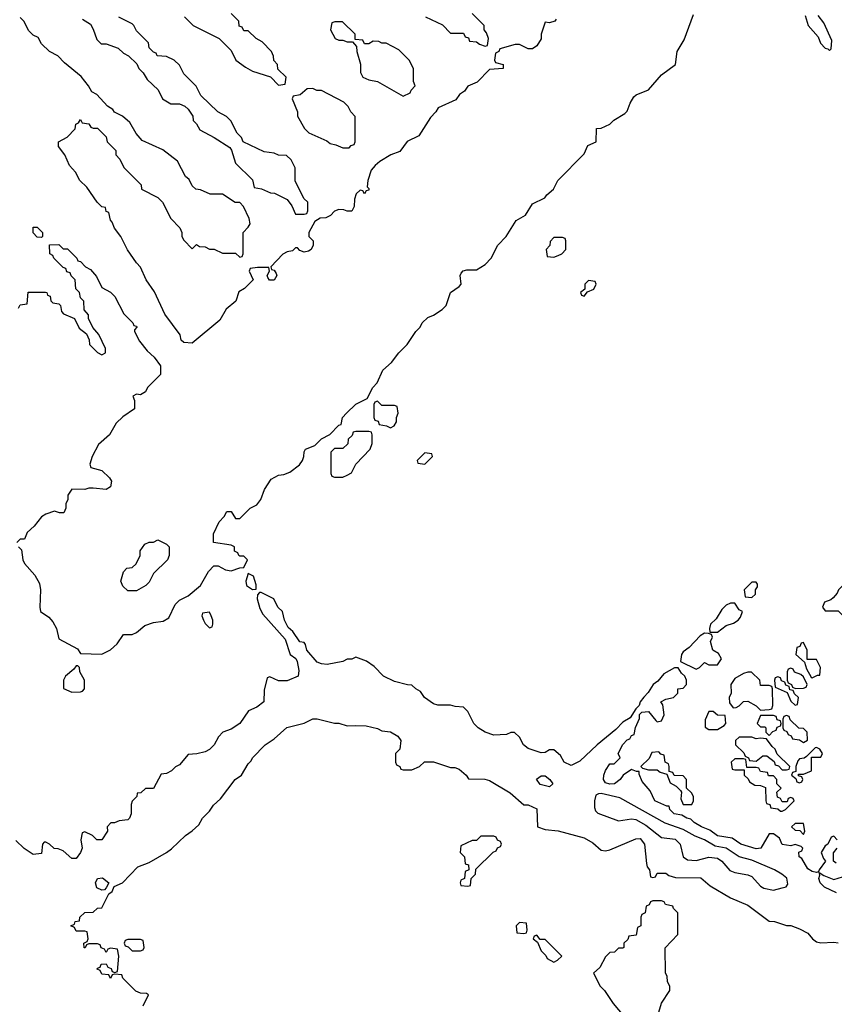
# Model space of a CAD drawing. Header units: inches. Extents: x 2701323 to 2964515, y 494916 to 722124.
# Tile 575 of 656: x 2884208 to 2887993, y 660886 to 665457. Entities that reach past the tile are written whole.
import ezdxf

# ---------------------------------------------------------------- set-up
doc = ezdxf.new("R2010")
doc.units = ezdxf.units.IN
doc.header["$MEASUREMENT"] = 0
doc.layers.add('C8686', color=7, linetype='Continuous')

msp = doc.modelspace()

# ---------------------------------------------------------------- linework, layer by layer
at = {"layer": 'C8686', "color": 2, "elevation": 2}
for points in [[(2884974, 665470), (2885014, 665430), (2885134, 665370), (2885190, 665314), (2885212, 665270), (2885256.9, 665236.9), (2885290, 665218), (2885372.7, 665192.7), (2885410, 665154), (2885442, 665158), (2885446, 665190), (2885407.3, 665227.3), (2885406, 665250), (2885388.4, 665268.4), (2885387.3, 665287.3), (2885378, 665310), (2885334.6, 665354.6), (2885306, 665370), (2885270, 665406), (2885250, 665406), (2885242, 665422), (2885227.3, 665427.3), (2885226, 665450), (2885190, 665486)], [(2886094, 665470), (2886172.7, 665432.7), (2886210, 665394), (2886270, 665394), (2886278, 665378), (2886292.7, 665372.7), (2886298, 665358), (2886330, 665354), (2886343.6, 665343.6), (2886370, 665334), (2886382, 665338), (2886386, 665370), (2886376.4, 665396.4), (2886366, 665410), (2886366, 665430), (2886310, 665486)], [(2884202, 663010), (2884216, 662996), (2884222.8, 662950), (2884230, 662932), (2884278, 662878), (2884299.8, 662839.8), (2884304, 662810), (2884301, 662730), (2884304.7, 662710), (2884343, 662683), (2884362, 662662), (2884378.8, 662630), (2884390, 662582), (2884476, 662536), (2884490, 662514), (2884590, 662511.3), (2884630, 662531.3), (2884660.2, 662559.8), (2884690, 662602), (2884730, 662602), (2884750, 662612), (2884790, 662644.7), (2884830, 662658), (2884874.6, 662665.4), (2884900.4, 662679.6), (2884930, 662742), (2884950, 662762), (2884990, 662782), (2885048, 662830), (2885084.7, 662895.3), (2885110, 662922), (2885130, 662922), (2885163.5, 662903.5), (2885190, 662898), (2885230, 662912), (2885250, 662914), (2885266, 662950), (2885250, 662966), (2885230, 662966), (2885226, 662970), (2885222, 662982), (2885206, 662990), (2885206, 663010), (2885190, 663018), (2885108, 663030), (2885108.7, 663070), (2885134.6, 663125.4), (2885158, 663150), (2885170, 663174), (2885190, 663174), (2885210, 663142), (2885230, 663142), (2885278, 663190), (2885310, 663204.7), (2885328.7, 663230), (2885344.7, 663275.3), (2885376.4, 663323.6), (2885410, 663342), (2885434.6, 663345.4), (2885463.1, 663356.9), (2885508, 663390), (2885522, 663410), (2885528.7, 663430), (2885529.1, 663450.9), (2885536.4, 663463.6), (2885579, 663481), (2885610, 663512), (2885648.7, 663531.3), (2885690, 663574), (2885702, 663578), (2885708, 663610), (2885726, 663630), (2885770, 663672), (2885822, 663698), (2885848, 663750), (2885868.8, 663771.1), (2885895.3, 663830), (2885934.6, 663865.4), (2885969.3, 663910.7), (2886008, 663950), (2886048, 664010), (2886068, 664030), (2886078, 664050), (2886104.7, 664075.3), (2886130, 664084.7), (2886170, 664111.3), (2886188.7, 664130), (2886208.7, 664190), (2886250, 664218), (2886259, 664230), (2886254, 664270), (2886259, 664281), (2886269, 664291), (2886284.7, 664295.3), (2886330, 664296), (2886370, 664321), (2886399, 664350), (2886429.1, 664410.9), (2886468, 664450), (2886514.6, 664525.4), (2886558, 664550), (2886590, 664602), (2886648, 664630), (2886656.4, 664643.6), (2886688, 664670), (2886708.8, 664711.1), (2886830, 664834), (2886847.3, 664872.7), (2886886, 664890), (2886887.3, 664952.7), (2886910, 664954), (2886950, 664972), (2886968.8, 664991.1), (2887018.6, 665021.4), (2887030, 665032), (2887044, 665070), (2887060.7, 665099.3), (2887072.1, 665107.9), (2887130, 665131), (2887190, 665201), (2887255.3, 665250), (2887262, 665310), (2887295.5, 665364.5), (2887338, 665482)], [(2886699.6, 665460.4), (2886694, 665450), (2886670, 665442), (2886650, 665446), (2886631.3, 665390), (2886630.8, 665369.2), (2886610, 665335.3), (2886590, 665322), (2886570, 665322), (2886530, 665342), (2886510, 665342), (2886438, 665322), (2886434, 665310), (2886418, 665302), (2886414, 665270), (2886418, 665258), (2886454, 665250), (2886454, 665230), (2886390, 665226), (2886332.7, 665167.3), (2886290, 665148), (2886274.4, 665125.6), (2886252, 665110), (2886234, 665086), (2886151.6, 665048.4), (2886142, 665030), (2886116.9, 665003.1), (2886062, 664918), (2886008.1, 664891.9), (2885974.4, 664845.6), (2885932, 664830), (2885881, 664799), (2885859.6, 664780.4), (2885841, 664759), (2885824.7, 664710), (2885822, 664682), (2885830, 664674), (2885830, 664666), (2885818, 664662), (2885810, 664648.7), (2885802, 664662), (2885790, 664666), (2885771.6, 664648.4), (2885763.6, 664623.6), (2885762, 664590), (2885751.2, 664568.9), (2885730, 664568), (2885714.6, 664574.6), (2885690, 664575.3), (2885670, 664568), (2885651.3, 664548.7), (2885630, 664538), (2885603.6, 664536.4), (2885579.6, 664520.4), (2885552, 664470), (2885552, 664450), (2885571.3, 664430), (2885571.3, 664410), (2885562, 664390), (2885550, 664382), (2885530, 664378), (2885510, 664386), (2885498, 664398), (2885490, 664398), (2885476, 664384), (2885450, 664379), (2885430, 664368.7), (2885374, 664310), (2885378, 664298), (2885390, 664294), (2885399.6, 664279.6), (2885402, 664270), (2885390, 664248.7), (2885368.4, 664248.4), (2885360.4, 664260.4), (2885358, 664270), (2885368, 664290), (2885366, 664306), (2885312.7, 664307.3), (2885278, 664302), (2885274, 664290), (2885292, 664250), (2885252, 664210), (2885226, 664194), (2885212, 664150), (2885166.8, 664113.2), (2885138, 664062), (2885010, 663955.3), (2884970, 663958), (2884958, 663970), (2884953.6, 663993.6), (2884882, 664090), (2884833.6, 664193.6), (2884795.3, 664250), (2884768.8, 664308.9), (2884750, 664328), (2884709.2, 664389.2), (2884678, 664450), (2884648.7, 664490), (2884638, 664518), (2884630, 664526), (2884622, 664562), (2884610, 664566), (2884606, 664586), (2884590, 664588), (2884568, 664610), (2884520.4, 664680.4), (2884488, 664710), (2884468, 664750), (2884440.2, 664780.2), (2884418, 664830), (2884389.1, 664869.1), (2884388, 664890), (2884428.4, 664911.6), (2884466, 664950), (2884468.4, 664971.6), (2884482, 664978), (2884490, 664994), (2884498, 664978), (2884530, 664974), (2884538, 664958), (2884550, 664954), (2884570, 664954), (2884610, 664914), (2884614, 664890), (2884654, 664850), (2884654, 664830), (2884674, 664810), (2884691.6, 664771.6), (2884772, 664690), (2884774, 664670), (2884850, 664632), (2884872, 664610), (2884910, 664534), (2884951.6, 664491.6), (2884962, 664470), (2884962, 664450), (2884970, 664434), (2885010, 664394), (2885030, 664414), (2885043.6, 664403.6), (2885070, 664402), (2885090, 664392), (2885111.6, 664391.6), (2885150, 664374), (2885210, 664374), (2885230, 664354), (2885242, 664358), (2885246, 664370), (2885246, 664470), (2885270, 664494), (2885278, 664510), (2885274.6, 664534.6), (2885248, 664590), (2885230, 664608), (2885209.1, 664609.1), (2885150, 664648), (2885092.7, 664647.3), (2885047.3, 664667.3), (2885026, 664670), (2885010, 664686), (2884994.6, 664714.6), (2884978, 664730), (2884940.4, 664800.4), (2884873.6, 664853.6), (2884776.4, 664896.4), (2884748.4, 664928.4), (2884720.4, 664980.4), (2884686, 665010), (2884648.7, 665028.7), (2884640.4, 665040.4), (2884616.4, 665056.4), (2884566, 665110), (2884543.1, 665123.1), (2884528, 665150), (2884492.9, 665192.9), (2884416.4, 665256.4), (2884386, 665290), (2884346, 665310), (2884310, 665346), (2884294.6, 665374.6), (2884270, 665386), (2884250, 665406), (2884228, 665450), (2884210, 665468)], [(2884499.6, 665459.6), (2884536.9, 665436.9), (2884550, 665414), (2884566, 665366), (2884586, 665346), (2884610, 665344.7), (2884665.4, 665325.4), (2884690, 665302), (2884714, 665290), (2884752.7, 665252.7), (2884762, 665230), (2884782, 665210), (2884799.6, 665179.6), (2884850.9, 665130.9), (2884871.3, 665090), (2884910, 665066), (2884950, 665066), (2884975.3, 665055.3), (2884990, 665042), (2885012, 665010), (2885014, 664990), (2885030, 664974), (2885045.4, 664945.4), (2885110.9, 664910.9), (2885183.6, 664863.6), (2885191.6, 664851.6), (2885211, 664791), (2885290, 664714), (2885298, 664678), (2885331.6, 664671.6), (2885372.7, 664652.7), (2885391.6, 664651.6), (2885450, 664622), (2885472.7, 664592.7), (2885490, 664554), (2885530, 664554), (2885542, 664558), (2885546, 664570), (2885546, 664610), (2885527.3, 664627.3), (2885488.4, 664708.4), (2885488, 664770), (2885470, 664806), (2885447.3, 664827.3), (2885410, 664828), (2885390, 664838), (2885343.1, 664843.1), (2885246, 664890), (2885238, 664910), (2885218, 664930), (2885188.4, 664988.4), (2885168.4, 665008.4), (2885128.8, 665028.9), (2885050, 665106), (2885028.4, 665148.4), (2884970, 665206), (2884950, 665246), (2884926, 665270), (2884890, 665286), (2884846, 665290), (2884842, 665302), (2884830, 665306), (2884810, 665326), (2884806, 665350), (2884750, 665406), (2884738, 665430), (2884730, 665438), (2884668.8, 665468.9)], [(2887856.9, 665476.9), (2887871, 665430), (2887917.3, 665377.3), (2887927.7, 665347.7), (2887950, 665324.7), (2887962, 665322), (2887970, 665314), (2887978, 665322), (2887980.4, 665360.4), (2887943.1, 665443.1), (2887917.2, 665477.2)], [(2884202, 664118), (2884210, 664134), (2884242, 664138), (2884247.3, 664192.7), (2884327.3, 664192.7), (2884334, 664190), (2884338, 664178), (2884350, 664174), (2884352, 664152), (2884362, 664142), (2884390, 664138), (2884398, 664130), (2884402, 664102), (2884411.6, 664091.6), (2884462, 664070), (2884484.7, 664024.7), (2884518, 663998), (2884531.3, 663971.3), (2884532, 663950), (2884570, 663912), (2884590, 663902), (2884606, 663910), (2884606, 663930), (2884576.4, 663996.4), (2884548, 664028), (2884528, 664070), (2884527.3, 664087.3), (2884508, 664110), (2884506, 664150), (2884490, 664166), (2884486, 664190), (2884468.4, 664208.4), (2884466, 664250), (2884447.3, 664267.3), (2884442, 664282), (2884427.3, 664287.3), (2884422, 664302), (2884410, 664306), (2884366, 664350), (2884362, 664362), (2884348, 664370), (2884347.3, 664412.7), (2884390, 664414), (2884410, 664394), (2884430, 664394), (2884474, 664350), (2884478, 664338), (2884490, 664334), (2884514, 664310), (2884536.9, 664296.9), (2884565.4, 664265.4), (2884590, 664214), (2884630, 664192), (2884650, 664172), (2884691.2, 664091.1), (2884734, 664050), (2884738, 664038), (2884750, 664034), (2884752, 664030), (2884742, 664018), (2884742, 664010), (2884764, 663964), (2884799.8, 663919.8), (2884832, 663890), (2884862, 663850), (2884862, 663810), (2884802, 663750), (2884792, 663730), (2884770, 663715.3), (2884750, 663718), (2884734, 663710), (2884742, 663690), (2884742, 663650), (2884687.3, 663612.7), (2884656.3, 663583.7), (2884626, 663530), (2884574.4, 663485.6), (2884544.7, 663430), (2884534, 663394), (2884538, 663378), (2884590, 663364.7), (2884624.7, 663330), (2884634.4, 663314.4), (2884630, 663288), (2884610, 663275.3), (2884550, 663282), (2884530, 663282), (2884510, 663275.3), (2884450, 663278), (2884432, 663250), (2884432, 663230), (2884422, 663210), (2884422, 663190), (2884412.7, 663167.3), (2884392.7, 663167.3), (2884370, 663175.3), (2884330, 663162), (2884310, 663148.7), (2884274.8, 663105.2), (2884243.5, 663076.5), (2884230, 663046), (2884210, 663046), (2884194, 663030)], [(2888006, 661650), (2887990, 661666), (2887978, 661662), (2887962, 661630), (2887950, 661622), (2887931.3, 661590), (2887942, 661562), (2887952, 661550), (2887922, 661510), (2887919.6, 661500.4), (2887910, 661498), (2887890, 661502.7), (2887870, 661514), (2887842, 661562), (2887828.7, 661570), (2887828.4, 661591.6), (2887842, 661598), (2887846, 661610), (2887838, 661618), (2887810, 661628), (2887790, 661622), (2887750, 661628), (2887737.2, 661657.2), (2887710, 661678), (2887690, 661678), (2887651, 661610), (2887630, 661607.8), (2887558, 661630), (2887517.5, 661657.5), (2887450, 661667.8), (2887414.8, 661694.8), (2887375.3, 661710), (2887342, 661730), (2887326, 661746), (2887308, 661750), (2887284, 661764), (2887248, 661770), (2887228, 661790), (2887226, 661806), (2887214, 661806), (2887158, 661830), (2887136.4, 661876.4), (2887100.2, 661920.2), (2887086, 661954), (2887086, 661966), (2887074, 661966), (2887050, 661975.3), (2887012, 661950), (2886998, 661930), (2886971, 661910), (2886950, 661907.8), (2886930, 661914), (2886920.9, 661930), (2886921.2, 661950), (2886929.3, 661970.7), (2886950, 662002), (2886970, 662002), (2886998, 662030), (2886988, 662050), (2887010, 662092), (2887030, 662114), (2887042, 662118), (2887050, 662134), (2887062, 662138), (2887068.4, 662171.6), (2887087.3, 662212.7), (2887088, 662232), (2887098, 662242), (2887130, 662244.7), (2887162.8, 662202.8), (2887170, 662198), (2887190, 662202), (2887202, 662230), (2887196.4, 662276.4), (2887186, 662290), (2887210, 662302), (2887246, 662310), (2887266, 662330), (2887266, 662350), (2887290, 662354), (2887306, 662370), (2887306, 662390), (2887298, 662410), (2887283.1, 662423.1), (2887267.3, 662447.3), (2887250, 662448), (2887199.8, 662420.2), (2887173.4, 662386.6), (2887151.3, 662370), (2887127.1, 662332.9), (2887107.5, 662312.5), (2887091.3, 662290), (2887086.4, 662273.6), (2887070, 662258), (2887044.7, 662215.3), (2887010, 662195.3), (2886978, 662162), (2886891.3, 662090), (2886810, 662014), (2886770, 661994), (2886738, 662010), (2886720.4, 662040.4), (2886690, 662068), (2886670, 662068), (2886650, 662055.3), (2886630, 662054), (2886570, 662074), (2886548.7, 662090), (2886530, 662126), (2886507.3, 662147.3), (2886490, 662148), (2886470, 662138), (2886410, 662135.3), (2886370, 662148.7), (2886338, 662170), (2886318, 662190), (2886290, 662246), (2886270, 662266), (2886231.6, 662268.4), (2886210, 662275.3), (2886150, 662274), (2886130, 662281.2), (2886088.7, 662310), (2886070, 662338), (2886048, 662350), (2886030, 662368), (2886010, 662368.7), (2885950, 662384), (2885898, 662410), (2885854.6, 662454.6), (2885819, 662479), (2885770, 662498), (2885751.6, 662488.4), (2885730, 662488), (2885710, 662478), (2885636.8, 662463.2), (2885610, 662466), (2885590, 662474), (2885542, 662530), (2885536.4, 662556.4), (2885530, 662566), (2885509.3, 662569.3), (2885477.2, 662617.2), (2885454.6, 662634.6), (2885439, 662670), (2885428.8, 662708.9), (2885408, 662730), (2885388.4, 662768.4), (2885330, 662798), (2885322, 662798), (2885312.7, 662787.3), (2885312, 662768), (2885323.5, 662723.5), (2885337.3, 662697.3), (2885441, 662581), (2885464.7, 662510), (2885490.6, 662490.6), (2885496.8, 662476.8), (2885504.7, 662435.3), (2885502, 662410), (2885450, 662388), (2885410, 662388), (2885370, 662406), (2885358, 662402), (2885343.6, 662343.6), (2885342, 662290), (2885310, 662265.2), (2885271.3, 662248.7), (2885231.3, 662190), (2885190, 662164), (2885151.3, 662148.7), (2885131.6, 662128.4), (2885111.3, 662090), (2885090, 662069), (2885070, 662058), (2885031.2, 662048.9), (2884990, 662046), (2884950, 661998), (2884931.6, 661988.4), (2884914, 661970), (2884890, 661958), (2884865.4, 661954.6), (2884830, 661888), (2884792.7, 661887.3), (2884771.6, 661868.4), (2884754, 661866), (2884752, 661850), (2884731.2, 661828.9), (2884726, 661814), (2884726, 661770), (2884718, 661750), (2884710, 661742), (2884670, 661738), (2884648, 661728), (2884632, 661728), (2884614, 661710), (2884616, 661690), (2884590, 661649), (2884566, 661650), (2884546, 661670), (2884510, 661686), (2884498, 661682), (2884492, 661650), (2884498, 661610), (2884491.3, 661590), (2884470, 661562), (2884450, 661562), (2884410, 661598), (2884387.3, 661607.3), (2884368.4, 661608.4), (2884346, 661630), (2884330, 661638), (2884322, 661638), (2884314, 661630), (2884310, 661586), (2884270, 661582), (2884228.8, 661608.9), (2884190, 661646)], [(2884782, 660878), (2884806, 660930), (2884796.4, 660936.4), (2884770, 660938), (2884747.3, 660947.3), (2884687.3, 661007.3), (2884682, 661022), (2884650, 661026), (2884638, 661022), (2884630, 661006), (2884622, 661022), (2884590, 661026), (2884582, 661042), (2884568.4, 661048.4), (2884570, 661054), (2884582, 661058), (2884587.3, 661072.7), (2884610, 661074), (2884618, 661058), (2884632.7, 661052.7), (2884638, 661038), (2884650, 661034), (2884662, 661038), (2884668, 661110), (2884662, 661142), (2884630, 661146), (2884618, 661142), (2884610, 661126), (2884602, 661142), (2884587.3, 661147.3), (2884582, 661162), (2884570, 661166), (2884530, 661166), (2884518, 661162), (2884512.7, 661147.3), (2884507.3, 661147.3), (2884506, 661170), (2884522, 661178), (2884526, 661190), (2884522, 661222), (2884510, 661226), (2884470, 661226), (2884462, 661242), (2884446, 661250), (2884462, 661258), (2884466, 661270), (2884486, 661274), (2884488, 661290), (2884510, 661311.3), (2884550, 661314), (2884570, 661332), (2884590, 661334), (2884622, 661398), (2884638, 661410), (2884647.3, 661432.7), (2884686, 661450), (2884756.4, 661523.6), (2884810, 661544.7), (2884889.3, 661590.7), (2884912.9, 661607.1), (2884978, 661670), (2885009.1, 661690.9), (2885040.4, 661719.6), (2885058, 661750), (2885090, 661782), (2885108.7, 661810), (2885140.2, 661839.8), (2885208.7, 661930), (2885238, 661950), (2885270, 662002), (2885284, 662016), (2885289, 662030), (2885348.7, 662090), (2885390, 662118), (2885449.5, 662170.5), (2885529.3, 662190.7), (2885570, 662210.8), (2885590, 662211), (2885670, 662191.3), (2885690, 662191), (2885730, 662178), (2885770, 662181), (2885818, 662178), (2885870, 662166), (2885890, 662156), (2885930.7, 662150.7), (2885964.7, 662130), (2885978, 662110), (2885974, 662070), (2885954, 662050), (2885954, 662010), (2885958, 661998), (2885974, 661990), (2885978, 661978), (2885990, 661974), (2886030, 661974), (2886066, 661990), (2886088.4, 662011.6), (2886130, 662012), (2886210, 661984.7), (2886230, 661984.7), (2886250, 661978), (2886282, 661950), (2886292.7, 661932.7), (2886368.4, 661931.6), (2886390, 661924.7), (2886487.1, 661867.1), (2886550, 661812), (2886570, 661812), (2886610, 661794), (2886614, 661710), (2886650, 661698), (2886710, 661691), (2886830, 661658.8), (2886870, 661636), (2886910, 661601), (2886930, 661598.8), (2886950, 661602.8), (2887070, 661654.8), (2887090, 661656), (2887110.5, 661630), (2887119.6, 661539.6), (2887123.6, 661523.6), (2887134, 661510), (2887138, 661478), (2887150, 661474), (2887162, 661478), (2887170, 661494), (2887210, 661494), (2887223.6, 661483.6), (2887254.8, 661474.8), (2887372.5, 661472.5), (2887415.2, 661435.2), (2887510, 661380.7), (2887590, 661346), (2887690, 661271.3), (2887714, 661270), (2887770, 661251.3), (2887790, 661251), (2887830, 661236), (2887870, 661216), (2887891.3, 661190), (2887910, 661176), (2887930, 661171), (2887990, 661174.8), (2888010.6, 661170.6)], [(2888000.4, 661540.4), (2887988, 661550), (2887988.8, 661588.9), (2888006, 661610)], [(2888003.3, 661403.3), (2887946.6, 661430), (2887927, 661450), (2887921.2, 661470), (2887926, 661486), (2887922, 661498), (2887943.5, 661483.5), (2887990, 661466), (2888030, 661478)], [(2887178, 660850), (2887189.1, 660890.9), (2887228, 660950), (2887228, 660970), (2887218, 660990), (2887216.4, 661016.4), (2887208, 661030), (2887207.3, 661147.3), (2887266, 661210), (2887266, 661310), (2887246, 661330), (2887242, 661342), (2887208.4, 661348.4), (2887202, 661362), (2887190, 661366), (2887150, 661366), (2887138, 661362), (2887132.7, 661347.3), (2887118, 661342), (2887114, 661310), (2887098, 661302), (2887094, 661290), (2887094, 661250), (2887078, 661242), (2887072.7, 661207.3), (2887038, 661202), (2887032.7, 661187.3), (2887014, 661170), (2887014, 661150), (2887010, 661146), (2886990, 661146), (2886971.6, 661128.4), (2886950, 661126), (2886930, 661106), (2886903.6, 661056.4), (2886874, 661030), (2886904.7, 660970), (2886924.7, 660950), (2886964.7, 660890), (2887031.3, 660810)]]:
    msp.add_lwpolyline(points, dxfattribs=at)
at = {"layer": 'C8686', "color": 2}
for points, elevation in [([(2885707.3, 665447.3), (2885672.7, 665447.3), (2885658, 665442), (2885652, 665410), (2885674, 665370), (2885690, 665362), (2885710, 665362), (2885730, 665354), (2885754, 665354), (2885772.7, 665332.7), (2885774, 665310), (2885791.2, 665251.1), (2885791.6, 665211.6), (2885802, 665190), (2885830, 665178), (2885870.7, 665170.7), (2885990, 665102), (2886022, 665118), (2886026, 665130), (2886046, 665150), (2886038, 665170), (2886038, 665230), (2886018, 665270), (2885970, 665318), (2885910, 665348), (2885890, 665348), (2885876.4, 665356.4), (2885850, 665358), (2885830, 665346), (2885810, 665346), (2885802, 665362), (2885766, 665366), (2885766, 665390)], 2), ([(2885570, 665138), (2885543.6, 665136.4), (2885511.6, 665108.4), (2885478, 665102), (2885474, 665090), (2885498, 665030), (2885498, 665010), (2885531.6, 664951.6), (2885551.6, 664931.6), (2885635.3, 664895.3), (2885650, 664882), (2885676.9, 664876.9), (2885710, 664862), (2885730, 664862), (2885738, 664862), (2885747.3, 664872.7), (2885762, 664878), (2885766, 664890), (2885767.3, 665007.3), (2885746, 665030), (2885734.6, 665054.6), (2885714.6, 665074.6), (2885610, 665128), (2885588.8, 665128.9)], 2), ([(2884310, 664446), (2884290, 664448), (2884270, 664468), (2884270, 664494), (2884290, 664494), (2884314, 664470), (2884314, 664450)], 2), ([(2886730, 664446), (2886690, 664446), (2886672.7, 664427.3), (2886671.6, 664408.4), (2886654, 664390), (2886658, 664358), (2886690, 664354), (2886710, 664362), (2886726, 664370), (2886746, 664390), (2886746, 664430), (2886742, 664442)], 2), ([(2886850, 664246), (2886834, 664230), (2886834, 664206), (2886814, 664190), (2886818, 664178), (2886830, 664174), (2886846, 664194), (2886874.6, 664205.4), (2886886, 664230), (2886882, 664242)], 2), ([(2885870, 663686), (2885858, 663682), (2885854, 663670), (2885854, 663610), (2885858, 663598), (2885872.7, 663592.7), (2885878, 663578), (2885911.6, 663571.6), (2885930, 663562), (2885948, 663572), (2885958, 663590), (2885958, 663610), (2885966, 663630), (2885962, 663662), (2885950, 663666), (2885890, 663666)], 2), ([(2885830, 663546), (2885770, 663546), (2885758, 663542), (2885752.7, 663527.3), (2885734, 663510), (2885732.7, 663487.3), (2885710, 663466), (2885670, 663466), (2885654, 663450), (2885654, 663350), (2885658, 663338), (2885670, 663334), (2885710, 663334), (2885730, 663342), (2885750, 663354), (2885770, 663394), (2885836.4, 663463.6), (2885846, 663490), (2885846, 663530), (2885842, 663542)], 2), ([(2886090, 663446), (2886054, 663410), (2886058, 663398), (2886090, 663394), (2886126, 663430), (2886122, 663442)], 2), ([(2884710, 662806), (2884687.3, 662827.3), (2884678, 662850), (2884690, 662894), (2884706, 662910), (2884730, 662914), (2884748.4, 662931.6), (2884768, 662970), (2884768.4, 662991.6), (2884790, 663022), (2884810, 663032), (2884830, 663032), (2884850, 663042), (2884890, 663022), (2884902, 663010), (2884902, 662970), (2884894, 662950), (2884830, 662886), (2884810, 662846), (2884794, 662830), (2884750, 662806)], 2), ([(2885270, 662886), (2885258, 662850), (2885262, 662830), (2885290, 662812), (2885306, 662814), (2885307.3, 662832.7), (2885293.6, 662873.6)], 2), ([(2887630, 662846), (2887610, 662846), (2887574, 662810), (2887578, 662778), (2887610, 662774), (2887626, 662790), (2887626, 662810), (2887636.4, 662823.6), (2887636.4, 662836.4)], 2), ([(2888050, 662848), (2888012, 662810), (2888005.4, 662794.6), (2887986.8, 662773.2), (2887976, 662764), (2887947.1, 662752.9), (2887938, 662730), (2887950, 662712), (2888010, 662712), (2888030, 662692), (2888050, 662694), (2888068.7, 662770), (2888066, 662846)], 2), ([(2887510, 662748.7), (2887490, 662739), (2887470, 662719), (2887444, 662676), (2887418, 662650), (2887412, 662630), (2887414, 662614), (2887450, 662614), (2887490, 662644.7), (2887524, 662656), (2887546, 662670), (2887556.4, 662683.6), (2887566, 662710), (2887550, 662718), (2887530, 662748)], 2), ([(2885090, 662706), (2885058, 662702), (2885054, 662690), (2885062, 662670), (2885070, 662654), (2885090, 662634), (2885102, 662638), (2885106, 662650), (2885106, 662670), (2885098, 662690)], 2), ([(2887390, 662608.7), (2887370, 662597.2), (2887318, 662542), (2887290, 662522), (2887282.8, 662510), (2887278, 662478), (2887350, 662442), (2887366, 662450), (2887390, 662472), (2887410, 662462), (2887450, 662462), (2887468, 662490), (2887454.6, 662514.6), (2887428, 662530), (2887418, 662570), (2887426, 662590), (2887422, 662602), (2887408, 662608)], 2), ([(2887850, 662566), (2887838, 662562), (2887832.7, 662547.3), (2887818, 662542), (2887814, 662510), (2887854, 662474), (2887863.6, 662443.6), (2887884.7, 662404.7), (2887890, 662402), (2887914, 662414), (2887926, 662414), (2887928, 662450), (2887910, 662486), (2887866, 662486), (2887866, 662530)], 2), ([(2884478, 662458), (2884470, 662458), (2884458.8, 662441.2), (2884421, 662410), (2884411, 662390), (2884411.6, 662351.6), (2884450, 662334.8), (2884490, 662336), (2884500.4, 662339.6), (2884508.7, 662350), (2884509, 662390), (2884488, 662430), (2884486, 662450)], 2), ([(2887590, 662428), (2887570, 662422), (2887530, 662398), (2887512, 662370), (2887514, 662330), (2887504.7, 662310), (2887505.4, 662285.4), (2887522, 662262), (2887536.4, 662263.6), (2887550, 662272), (2887570, 662292), (2887590, 662294), (2887630, 662272), (2887650, 662252), (2887690, 662254), (2887702, 662258), (2887707.3, 662272.7), (2887706, 662350), (2887702, 662362), (2887690, 662366), (2887650, 662366), (2887646, 662390), (2887607.3, 662427.3)], 2), ([(2887790, 662446), (2887778, 662442), (2887774, 662430), (2887774, 662390), (2887778, 662378), (2887794, 662370), (2887798, 662358), (2887812.7, 662352.7), (2887850, 662354), (2887862, 662358), (2887866, 662370), (2887850, 662406), (2887836.4, 662416.4), (2887807.3, 662427.3), (2887802, 662442)], 2), ([(2887730, 662406), (2887718, 662402), (2887714, 662390), (2887718, 662358), (2887774, 662334), (2887790, 662294), (2887810, 662274), (2887822, 662278), (2887826, 662310), (2887807.3, 662327.3), (2887802, 662342), (2887786, 662346), (2887782, 662362), (2887767.3, 662367.3), (2887762, 662382), (2887747.3, 662387.3), (2887742, 662402)], 2), ([(2887430, 662246), (2887410, 662246), (2887392.7, 662207.3), (2887392.7, 662172.7), (2887410, 662162), (2887450, 662162), (2887480.4, 662179.6), (2887488, 662190), (2887486, 662226), (2887450, 662228)], 2), ([(2887710, 662226), (2887650, 662226), (2887634, 662190), (2887650, 662174), (2887670, 662174), (2887674, 662170), (2887674, 662150), (2887690, 662134), (2887707.3, 662152.7), (2887722, 662158), (2887727.3, 662172.7), (2887742, 662178), (2887746, 662190), (2887742, 662202), (2887727.3, 662207.3), (2887722, 662222)], 2), ([(2887770, 662226), (2887758, 662222), (2887754, 662210), (2887754, 662170), (2887758, 662158), (2887772.7, 662152.7), (2887778, 662138), (2887792.7, 662132.7), (2887798, 662118), (2887830, 662114), (2887850, 662102), (2887867.3, 662112.7), (2887866, 662150), (2887850, 662166), (2887827.3, 662167.3), (2887787.3, 662207.3), (2887782, 662222)], 2), ([(2887610, 662126), (2887550, 662126), (2887534, 662110), (2887534, 662090), (2887572.7, 662052.7), (2887578, 662038), (2887594, 662030), (2887598, 662018), (2887630, 662014), (2887660.4, 662039.6), (2887679.6, 662039.6), (2887712.7, 662012.7), (2887718, 661998), (2887732.7, 661992.7), (2887750, 661974), (2887770, 661974), (2887782, 661978), (2887786, 661990), (2887727.3, 662047.3), (2887718, 662070), (2887703.1, 662083.1), (2887678, 662118), (2887650, 662122), (2887630, 662118)], 2), ([(2887178, 662058), (2887145.4, 662054.6), (2887132.7, 662027.3), (2887094, 661990), (2887102, 661982), (2887130, 661974), (2887170, 661974), (2887183.6, 661963.6), (2887214, 661954), (2887230, 661914), (2887258, 661898), (2887278, 661878), (2887282, 661870), (2887279.6, 661839.6), (2887290, 661814), (2887330, 661814), (2887338, 661830), (2887338, 661850), (2887328.4, 661868.4), (2887306, 661890), (2887306, 661930), (2887290, 661946), (2887248, 661948), (2887242, 661962), (2887226, 661966), (2887226, 661990), (2887222, 662002), (2887206, 662010), (2887202, 662042), (2887187.3, 662047.3)], 2), ([(2887910, 662078), (2887903.6, 662076.4), (2887863.6, 662036.4), (2887852, 662028), (2887830, 662026), (2887823.6, 662016.4), (2887814, 661990), (2887814, 661966), (2887798, 661962), (2887794, 661950), (2887814, 661934), (2887818, 661918), (2887830, 661914), (2887842, 661918), (2887846, 661930), (2887842, 661942), (2887826, 661946), (2887826, 661954), (2887850, 661954), (2887886, 661970), (2887886, 662034), (2887930, 662034), (2887938, 662050), (2887926, 662070)], 2), ([(2887570, 662026), (2887530, 662026), (2887514, 662010), (2887518, 661978), (2887530, 661974), (2887574, 661974), (2887574, 661950), (2887592.7, 661932.7), (2887598, 661918), (2887623.6, 661903.6), (2887650, 661902), (2887672.7, 661892.7), (2887674, 661830), (2887678, 661818), (2887692.7, 661812.7), (2887698, 661798), (2887730, 661794), (2887742, 661782), (2887750, 661782), (2887766, 661790), (2887806, 661830), (2887802, 661842), (2887790, 661846), (2887778, 661842), (2887774, 661826), (2887750, 661826), (2887742, 661842), (2887728, 661848), (2887726, 661870), (2887746, 661890), (2887726, 661910), (2887726, 661930), (2887710, 661946), (2887687.3, 661947.3), (2887682, 661962), (2887650, 661966), (2887642, 661982), (2887630, 661986), (2887586, 661986), (2887582, 662022)], 2), ([(2886670, 661895.3), (2886626, 661906), (2886609.5, 661930.5), (2886630, 661946), (2886650, 661946), (2886671, 661930), (2886684.7, 661910)], 2), ([(2886910, 661865.1), (2886896.4, 661863.6), (2886883.9, 661856.1), (2886878, 661830), (2886879, 661799), (2886883.6, 661783.6), (2886893.7, 661773.7), (2886990, 661737.3), (2887050, 661747.2), (2887070, 661744), (2887117.4, 661717.4), (2887190, 661659.5), (2887252.8, 661652.8), (2887276.9, 661630), (2887290.3, 661570.3), (2887310, 661557.1), (2887350, 661554), (2887410, 661568.7), (2887450, 661564.9), (2887470.2, 661550.2), (2887506.7, 661506.7), (2887530, 661497.1), (2887590, 661486.7), (2887610, 661478.4), (2887650, 661434), (2887665.1, 661425.1), (2887710, 661415.5), (2887750, 661426), (2887769.3, 661430.7), (2887777, 661443), (2887771.2, 661471.1), (2887749, 661490), (2887714, 661510), (2887610, 661554.3), (2887550, 661571), (2887490.6, 661610.6), (2887439.3, 661619.3), (2887389.5, 661650), (2887346.6, 661666.6), (2887290, 661697.6), (2887207.1, 661727.1), (2886996.3, 661843.7)], 6), ([(2887850, 661726), (2887810, 661726), (2887794, 661710), (2887810, 661694), (2887832.7, 661692.7), (2887850, 661674), (2887855.3, 661690)], 2), ([(2886410, 661666), (2886350, 661666), (2886330, 661646), (2886310, 661646), (2886258, 661622), (2886254, 661590), (2886274, 661570), (2886278, 661538), (2886292.7, 661532.7), (2886294, 661510), (2886278, 661502), (2886274, 661470), (2886258, 661462), (2886254, 661450), (2886258, 661438), (2886290, 661434), (2886302, 661438), (2886306, 661470), (2886326, 661490), (2886327.3, 661512.7), (2886407.3, 661592.7), (2886422, 661598), (2886427.3, 661612.7), (2886442, 661618), (2886446, 661630), (2886442, 661642), (2886427.3, 661647.3), (2886422, 661662)], 2), ([(2884590, 661415.3), (2884566, 661426), (2884559.5, 661450), (2884569.7, 661470.3), (2884592.4, 661472.4), (2884622, 661450), (2884610, 661426), (2884602, 661418)], 2), ([(2886530, 661266), (2886514, 661250), (2886518, 661218), (2886550, 661214), (2886562, 661218), (2886566, 661230), (2886562, 661262)], 2), ([(2886610, 661206), (2886598, 661202), (2886594, 661190), (2886614, 661174), (2886630, 661134), (2886652.7, 661112.7), (2886658, 661098), (2886690, 661082), (2886706, 661090), (2886726, 661110), (2886650, 661186), (2886626, 661186)], 2), ([(2884770, 661186), (2884710, 661186), (2884698, 661182), (2884694, 661170), (2884698, 661158), (2884712.7, 661152.7), (2884730, 661134), (2884770, 661134), (2884782, 661138), (2884786, 661150), (2884782, 661182)], 2)]:
    msp.add_lwpolyline(points, close=True, dxfattribs=dict(at, elevation=elevation))

doc.saveas('drawing.dxf')
